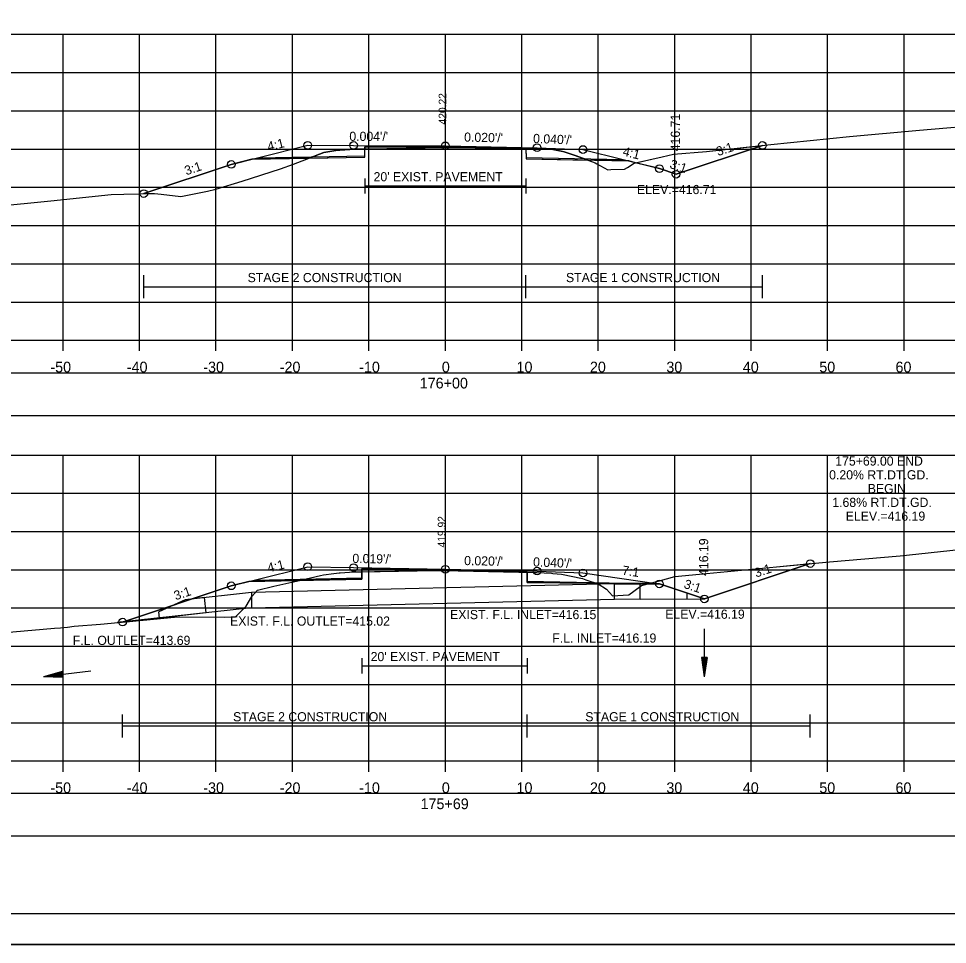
# Model space of a CAD drawing. Extents: x 1376273 to 1384221, y 378927 to 384592.
# Drawn here: x 1378168.6 to 1378290.1, y 382031.9 to 382152.9 of the extents above; entities that cross this region are included whole.
import ezdxf

# ---------------------------------------------------------------- set-up
doc = ezdxf.new("R2010")
doc.units = 0
for name, color, linetype in [('R_Alt Surface', 7, 'Continuous'), ('R_Axis', 7, 'Continuous'), ('R_Axis Annot', 7, 'Continuous'), ('R_Border', 7, 'Continuous'), ('R_Border Notes', 7, 'Continuous'), ('R_Contours', 7, 'Continuous'), ('R_Dimension', 7, 'Continuous'), ('R_Draft', 7, 'Continuous'), ('R_Exist Surface', 7, 'Continuous'), ('R_Fin Surface', 7, 'Continuous'), ('R_Grid', 7, 'Continuous'), ('R_No Plot', 7, 'Continuous'), ('R_Water', 7, 'Continuous'), ('R_Xsect Elev', 7, 'Continuous'), ('R_Xsect Slope', 7, 'Continuous'), ('T_Detection Zones', 7, 'Continuous')]:
    doc.layers.add(name, color=color, linetype=linetype)

msp = doc.modelspace()

# ---------------------------------------------------------------- linework, layer by layer
at = {"layer": 'R_Alt Surface'}
for points in [[(1378199.89, 382134.71), (1378213.91, 382134.99), (1378213.92, 382136.15), (1378224.46, 382136.11), (1378235, 382135.9), (1378235.01, 382134.74), (1378247.73, 382134.48)], [(1378213.92, 382132.03), (1378213.92, 382130.03)], [(1378235, 382132.03), (1378235, 382130.03)], [(1378213.92, 382131.03), (1378235, 382131.03)], [(1378199.47, 382079.51), (1378213.54, 382079.79), (1378213.55, 382080.96), (1378224.46, 382080.75), (1378235.14, 382080.54), (1378235.15, 382079.37), (1378252.33, 382079.03)], [(1378213.55, 382069.3), (1378213.55, 382067.3)], [(1378213.55, 382068.3), (1378235.14, 382068.3)], [(1378235.14, 382069.3), (1378235.14, 382067.3)]]:
    msp.add_lwpolyline(points, dxfattribs=at)
at = {"layer": 'R_Axis'}
for p, q in [((1378074.46, 382110.86), (1378374.46, 382110.86)), ((1378174.46, 382109.46), (1378174.46, 382110.86)), ((1378184.46, 382109.46), (1378184.46, 382110.86)), ((1378194.46, 382109.46), (1378194.46, 382110.86)), ((1378204.46, 382109.46), (1378204.46, 382110.86)), ((1378214.46, 382109.46), (1378214.46, 382110.86)), ((1378224.46, 382109.46), (1378224.46, 382110.86)), ((1378234.46, 382109.46), (1378234.46, 382110.86)), ((1378244.46, 382109.46), (1378244.46, 382110.86)), ((1378254.46, 382109.46), (1378254.46, 382110.86)), ((1378264.46, 382109.46), (1378264.46, 382110.86)), ((1378274.46, 382109.46), (1378274.46, 382110.86)), ((1378284.46, 382109.46), (1378284.46, 382110.86)), ((1378074.46, 382055.86), (1378374.46, 382055.86)), ((1378174.46, 382054.46), (1378174.46, 382055.86)), ((1378184.46, 382054.46), (1378184.46, 382055.86)), ((1378194.46, 382054.46), (1378194.46, 382055.86)), ((1378204.46, 382054.46), (1378204.46, 382055.86)), ((1378214.46, 382054.46), (1378214.46, 382055.86)), ((1378224.46, 382054.46), (1378224.46, 382055.86)), ((1378234.46, 382054.46), (1378234.46, 382055.86)), ((1378244.46, 382054.46), (1378244.46, 382055.86)), ((1378254.46, 382054.46), (1378254.46, 382055.86)), ((1378264.46, 382054.46), (1378264.46, 382055.86)), ((1378274.46, 382054.46), (1378274.46, 382055.86)), ((1378284.46, 382054.46), (1378284.46, 382055.86))]:
    msp.add_line(p, q, dxfattribs=at)
at = {"layer": 'R_Axis Annot'}
for points in [[(1378073.48, 382101.04), (1378375.28, 382101.04), (1378375.28, 382106.56), (1378073.48, 382106.56)], [(1378073.48, 382046.07), (1378375.28, 382046.07), (1378375.28, 382051.59), (1378073.48, 382051.59)]]:
    msp.add_lwpolyline(points, close=True, dxfattribs=at)
at = {"layer": 'R_Border'}
msp.add_line((1378382.64, 382035.86), (1378066.46, 382035.86), dxfattribs=at)
at = {"layer": 'R_Contours'}
for p, q in [((1378213.92, 382135.88), (1378214.33, 382135.89)), ((1378235, 382135.9), (1378235.01, 382134.57)), ((1378206.64, 382134.67), (1378199.16, 382134.52)), ((1378235.01, 382134.57), (1378243.13, 382134.41)), ((1378248.46, 382134.3), (1378243.13, 382134.41)), ((1378249.34, 382134.08), (1378248.46, 382134.3))]:
    msp.add_line(p, q, dxfattribs=at)
for points in [[(1378249.34, 382134.08), (1378252.8, 382134.85), (1378254.29, 382135.17), (1378258.61, 382135.53), (1378265.93, 382136.33), (1378254.64, 382132.57), (1378252.46, 382133.3)], [(1378251.06, 382079.05), (1378252.28, 382079.37), (1378254.48, 382079.98), (1378257.7, 382080.3), (1378267.76, 382081.23), (1378272.19, 382081.67), (1378258.34, 382077.05), (1378252.46, 382079.01), (1378252.28, 382079.04)], [(1378223.7, 382080.77), (1378224.17, 382080.78), (1378233.8, 382080.57), (1378224.46, 382080.75)], [(1378233.8, 382080.57), (1378235.14, 382080.54), (1378235.14, 382080.54)], [(1378235.14, 382080.54), (1378236.02, 382080.52), (1378236.14, 382080.52), (1378236.44, 382080.5), (1378238.35, 382080.41), (1378238.51, 382080.38), (1378239.64, 382080.29), (1378242.41, 382079.7), (1378242.84, 382079.52), (1378244.1, 382079.12), (1378235.15, 382079.21)], [(1378244.1, 382079.12), (1378244.47, 382079), (1378245.53, 382078.31), (1378246.33, 382077.45), (1378248.41, 382077.59), (1378248.48, 382077.59), (1378249.94, 382078.66), (1378250.12, 382078.81), (1378251.06, 382079.05)]]:
    msp.add_lwpolyline(points, close=True, dxfattribs=at)
for points in [[(1378235, 382135.9), (1378224.46, 382136.11), (1378213.92, 382136.15), (1378213.92, 382135.88)], [(1378214.33, 382135.89), (1378224.29, 382136.08), (1378226.13, 382136.05), (1378235, 382135.9)], [(1378235, 382135.9), (1378235, 382135.9)], [(1378243.13, 382134.41), (1378241.42, 382135), (1378240.01, 382135.51), (1378239.63, 382135.58), (1378238.32, 382135.83), (1378236.51, 382135.87), (1378236, 382135.88), (1378235, 382135.9)], [(1378185.02, 382130.04), (1378186.41, 382130.07), (1378187.27, 382129.97), (1378189.88, 382129.66), (1378193.33, 382130.35), (1378194.43, 382130.6), (1378197.89, 382131.66), (1378202.88, 382133.29), (1378204.6, 382133.89), (1378206.64, 382134.67)], [(1378199.16, 382134.52), (1378196.46, 382133.85), (1378185.02, 382130.04)], [(1378199.16, 382134.52), (1378199.16, 382134.52)], [(1378243.13, 382134.41), (1378244.06, 382134.08), (1378244.26, 382133.92), (1378245.73, 382133.16), (1378246.11, 382133.18), (1378247.89, 382133.22), (1378248.27, 382133.43), (1378249.15, 382134.03), (1378249.34, 382134.08)], [(1378248.46, 382134.3), (1378248.46, 382134.3)]]:
    msp.add_lwpolyline(points, dxfattribs=at)
at = {"layer": 'R_Dimension'}
for p, q in [((1378185.02, 382116.36), (1378185.02, 382119.36)), ((1378235, 382116.36), (1378235, 382119.36)), ((1378265.93, 382116.36), (1378265.93, 382119.36)), ((1378185.02, 382117.86), (1378265.93, 382117.86)), ((1378182.24, 382058.94), (1378182.24, 382061.94)), ((1378235.14, 382058.94), (1378235.14, 382061.94)), ((1378272.19, 382058.94), (1378272.19, 382061.94)), ((1378182.24, 382060.44), (1378272.19, 382060.44))]:
    msp.add_line(p, q, dxfattribs=at)
at = {"layer": 'R_Draft'}
msp.add_lwpolyline([(1378246.58, 382079.01), (1378199.1, 382077.88), (1378199.1, 382075.88), (1378246.58, 382077.01), (1378246.58, 382079.01)], dxfattribs=at)
at = {"layer": 'R_Exist Surface'}
for points in [[(1378165.38, 382128.36), (1378172.84, 382129.11), (1378180.76, 382129.91), (1378182.39, 382129.97), (1378186.41, 382130.07), (1378187.27, 382129.97), (1378189.88, 382129.66), (1378193.33, 382130.35), (1378194.43, 382130.6), (1378197.89, 382131.66), (1378202.88, 382133.29), (1378204.6, 382133.89), (1378208.56, 382135.4), (1378210.12, 382135.65), (1378210.68, 382135.73), (1378212.62, 382135.85), (1378212.92, 382135.86), (1378214.33, 382135.89), (1378224.29, 382136.08), (1378226.13, 382136.05), (1378236, 382135.88), (1378236.51, 382135.87), (1378238.32, 382135.83), (1378239.63, 382135.58), (1378240.01, 382135.51), (1378241.42, 382135), (1378244.06, 382134.08), (1378244.26, 382133.92), (1378245.73, 382133.16), (1378246.11, 382133.18), (1378247.89, 382133.22), (1378248.27, 382133.43), (1378249.15, 382134.03), (1378252.8, 382134.85), (1378254.29, 382135.17), (1378258.61, 382135.53), (1378267.02, 382136.45), (1378277.31, 382137.52), (1378286.48, 382138.35), (1378304.87, 382139.89)], [(1378160.9, 382072.15), (1378173.34, 382073.23), (1378174.12, 382073.28), (1378175.04, 382073.36), (1378175.93, 382073.48), (1378179.35, 382073.75), (1378189.48, 382074.69), (1378195.51, 382074.67), (1378197.02, 382074.7), (1378198.4, 382076.1), (1378199.16, 382077.35), (1378199.87, 382078.19), (1378202.03, 382078.7), (1378204.39, 382079.22), (1378205.51, 382079.49), (1378208.15, 382080.12), (1378208.51, 382080.18), (1378209.89, 382080.36), (1378210.59, 382080.46), (1378210.7, 382080.47), (1378212.55, 382080.58), (1378223.19, 382080.76), (1378224.17, 382080.78), (1378236.02, 382080.52), (1378236.14, 382080.52), (1378236.44, 382080.5), (1378238.35, 382080.41), (1378238.51, 382080.38), (1378239.64, 382080.29), (1378242.41, 382079.7), (1378242.84, 382079.52), (1378244.47, 382079), (1378245.53, 382078.31), (1378246.33, 382077.45), (1378248.41, 382077.59), (1378248.48, 382077.59), (1378249.94, 382078.66), (1378250.12, 382078.81), (1378252.28, 382079.37), (1378254.48, 382079.98), (1378257.7, 382080.3), (1378267.76, 382081.23), (1378274.72, 382081.91), (1378283.94, 382082.67), (1378299.39, 382084.33)]]:
    msp.add_lwpolyline(points, dxfattribs=at)
at = {"layer": 'R_Fin Surface'}
for points in [[(1378185.02, 382130.04), (1378196.46, 382133.85), (1378199.89, 382134.71), (1378206.46, 382136.35), (1378212.46, 382136.33), (1378224.46, 382136.28), (1378236.46, 382136.04), (1378242.46, 382135.8), (1378247.73, 382134.48), (1378252.46, 382133.3), (1378254.64, 382132.57), (1378265.93, 382136.33)], [(1378182.24, 382074.02), (1378196.46, 382078.76), (1378199.47, 382079.51), (1378206.46, 382081.26), (1378212.46, 382081.14), (1378224.46, 382080.92), (1378236.46, 382080.68), (1378242.46, 382080.44), (1378252.33, 382079.03), (1378252.46, 382079.01), (1378258.34, 382077.05), (1378272.19, 382081.67)]]:
    msp.add_lwpolyline(points, dxfattribs=at)
at = {"layer": 'R_Grid'}
for p, q in [((1378074.46, 382150.86), (1378374.46, 382150.86)), ((1378174.46, 382110.86), (1378174.46, 382150.86)), ((1378184.46, 382110.86), (1378184.46, 382150.86)), ((1378194.46, 382110.86), (1378194.46, 382150.86)), ((1378204.46, 382110.86), (1378204.46, 382150.86)), ((1378214.46, 382110.86), (1378214.46, 382150.86)), ((1378224.46, 382110.86), (1378224.46, 382150.86)), ((1378234.46, 382110.86), (1378234.46, 382150.86)), ((1378244.46, 382110.86), (1378244.46, 382150.86)), ((1378254.46, 382110.86), (1378254.46, 382150.86)), ((1378264.46, 382110.86), (1378264.46, 382150.86)), ((1378274.46, 382110.86), (1378274.46, 382150.86)), ((1378284.46, 382110.86), (1378284.46, 382150.86)), ((1378074.46, 382145.86), (1378374.46, 382145.86)), ((1378074.46, 382140.86), (1378374.46, 382140.86)), ((1378074.46, 382135.86), (1378374.46, 382135.86)), ((1378074.46, 382130.86), (1378374.46, 382130.86)), ((1378074.46, 382125.86), (1378374.46, 382125.86)), ((1378074.46, 382120.86), (1378374.46, 382120.86)), ((1378074.46, 382115.86), (1378374.46, 382115.86)), ((1378074.46, 382110.86), (1378374.46, 382110.86)), ((1378074.46, 382095.86), (1378374.46, 382095.86)), ((1378174.46, 382055.86), (1378174.46, 382095.86)), ((1378184.46, 382055.86), (1378184.46, 382095.86)), ((1378194.46, 382055.86), (1378194.46, 382095.86)), ((1378204.46, 382055.86), (1378204.46, 382095.86)), ((1378214.46, 382055.86), (1378214.46, 382095.86)), ((1378224.46, 382055.86), (1378224.46, 382095.86)), ((1378234.46, 382055.86), (1378234.46, 382095.86)), ((1378244.46, 382055.86), (1378244.46, 382095.86)), ((1378254.46, 382055.86), (1378254.46, 382095.86)), ((1378264.46, 382055.86), (1378264.46, 382095.86)), ((1378274.46, 382055.86), (1378274.46, 382095.86)), ((1378284.46, 382055.86), (1378284.46, 382095.86)), ((1378074.46, 382090.86), (1378374.46, 382090.86)), ((1378074.46, 382085.86), (1378374.46, 382085.86)), ((1378074.46, 382080.86), (1378374.46, 382080.86)), ((1378074.46, 382075.86), (1378374.46, 382075.86)), ((1378074.46, 382070.86), (1378374.46, 382070.86)), ((1378074.46, 382065.86), (1378374.46, 382065.86)), ((1378074.46, 382060.86), (1378374.46, 382060.86)), ((1378074.46, 382055.86), (1378374.46, 382055.86))]:
    msp.add_line(p, q, dxfattribs=at)
at = {"layer": 'R_No Plot'}
msp.add_line((1378054.06, 382031.88), (1378387.39, 382031.88), dxfattribs=at)
for points in [[(1378054.05, 382245.21), (1378387.39, 382245.21), (1378387.39, 382031.88), (1378054.05, 382031.88)], [(1378300.38, 382241.32), (1378300.38, 382231.44), (1378336.11, 382231.44), (1378336.11, 382228.52), (1378359.31, 382228.52), (1378359.31, 382204.19), (1378382.64, 382204.19), (1378382.64, 382035.86), (1378066.46, 382035.86), (1378066.46, 382241.32)]]:
    msp.add_lwpolyline(points, close=True, dxfattribs=at)
for points in [[(1378199.16, 382134.52), (1378213.91, 382134.82), (1378213.92, 382136.15), (1378224.46, 382136.11), (1378235, 382135.9), (1378235.01, 382134.57), (1378248.46, 382134.3)], [(1378198.75, 382079.33), (1378213.54, 382079.62), (1378213.55, 382080.96), (1378224.46, 382080.75), (1378235.14, 382080.54), (1378235.15, 382079.21), (1378252.28, 382079.04)]]:
    msp.add_lwpolyline(points, dxfattribs=at)
for centre in [(1378206.46, 382136.35), (1378212.46, 382136.33), (1378224.46, 382136.28), (1378236.46, 382136.04), (1378242.46, 382135.8), (1378265.93, 382136.33), (1378196.46, 382133.85), (1378252.46, 382133.3), (1378254.64, 382132.57), (1378254.64, 382132.57), (1378185.02, 382130.04), (1378206.46, 382081.26), (1378212.46, 382081.14), (1378272.19, 382081.67), (1378224.46, 382080.92), (1378236.46, 382080.68), (1378242.46, 382080.44), (1378196.46, 382078.76), (1378252.46, 382079.01), (1378258.34, 382077.05), (1378258.34, 382077.05), (1378182.24, 382074.02)]:
    msp.add_circle(centre, 0.5, dxfattribs=at)
at = {"layer": 'R_Water'}
for p, q in [((1378199.1, 382077.88), (1378190.45, 382076.93)), ((1378246.58, 382079.01), (1378252.46, 382079.03)), ((1378249.96, 382079.02), (1378252.46, 382079.03)), ((1378249.96, 382077.02), (1378249.96, 382079.02)), ((1378252.46, 382079.03), (1378256.09, 382077.83)), ((1378190.45, 382076.93), (1378186.98, 382075.34)), ((1378192.94, 382077.21), (1378190.45, 382076.93)), ((1378193.16, 382075.22), (1378192.94, 382077.21)), ((1378246.58, 382077.01), (1378258.4, 382077.05)), ((1378249.96, 382077.02), (1378256.09, 382077.04)), ((1378256.09, 382077.04), (1378256.09, 382077.83)), ((1378199.1, 382075.88), (1378181.52, 382073.96)), ((1378187.07, 382074.55), (1378186.98, 382075.34)), ((1378193.16, 382075.22), (1378187.07, 382074.55)), ((1378258.33, 382073.13), (1378258.33, 382066.88)), ((1378257.96, 382069.38), (1378258.33, 382066.88)), ((1378258.71, 382069.38), (1378257.96, 382069.38)), ((1378258.02, 382069.38), (1378258.33, 382067.29)), ((1378258.09, 382069.38), (1378258.33, 382067.72)), ((1378258.15, 382069.38), (1378258.33, 382068.14)), ((1378258.21, 382069.38), (1378258.33, 382068.56)), ((1378258.28, 382069.38), (1378258.33, 382068.98)), ((1378258.71, 382069.38), (1378258.33, 382066.88)), ((1378258.46, 382069.38), (1378258.33, 382068.56)), ((1378258.58, 382069.38), (1378258.33, 382067.72)), ((1378258.65, 382069.38), (1378258.33, 382067.29)), ((1378258.52, 382069.38), (1378258.33, 382068.14)), ((1378258.39, 382069.38), (1378258.33, 382068.98)), ((1378178.09, 382067.59), (1378171.88, 382066.88)), ((1378174.32, 382067.54), (1378171.88, 382066.88)), ((1378174.33, 382067.47), (1378172.3, 382066.92)), ((1378174.34, 382067.41), (1378172.72, 382066.97)), ((1378174.39, 382066.92), (1378172.72, 382066.97)), ((1378174.34, 382067.35), (1378173.14, 382067.02)), ((1378174.39, 382066.98), (1378173.14, 382067.02)), ((1378174.35, 382067.28), (1378173.56, 382067.07)), ((1378174.38, 382067.04), (1378173.56, 382067.07)), ((1378174.36, 382067.22), (1378173.97, 382067.12)), ((1378174.37, 382067.1), (1378173.97, 382067.12)), ((1378174.41, 382066.79), (1378174.32, 382067.54)), ((1378174.41, 382066.79), (1378171.88, 382066.88)), ((1378174.4, 382066.85), (1378172.3, 382066.92))]:
    msp.add_line(p, q, dxfattribs=at)
at = {"layer": 'T_Detection Zones'}
for p, q in [((1378208.56, 382135.4), (1378206.64, 382134.67)), ((1378210.12, 382135.65), (1378208.56, 382135.4)), ((1378210.68, 382135.73), (1378210.12, 382135.65)), ((1378213.92, 382135.88), (1378212.92, 382135.86))]:
    msp.add_line(p, q, dxfattribs=at)
for points in [[(1378206.64, 382134.67), (1378213.91, 382134.82), (1378213.92, 382135.88)], [(1378212.92, 382135.86), (1378212.62, 382135.85), (1378210.68, 382135.73)]]:
    msp.add_lwpolyline(points, dxfattribs=at)
for points in [[(1378205.39, 382079.46), (1378205.51, 382079.49), (1378208.15, 382080.12), (1378208.51, 382080.18), (1378209.89, 382080.36), (1378210.59, 382080.46), (1378210.7, 382080.47), (1378212.55, 382080.58), (1378213.54, 382080.6), (1378213.54, 382079.62)], [(1378213.54, 382080.6), (1378223.19, 382080.76), (1378223.7, 382080.77), (1378213.55, 382080.96)], [(1378182.24, 382074.02), (1378189.48, 382074.69), (1378195.51, 382074.67), (1378197.02, 382074.7), (1378198.4, 382076.1), (1378199.16, 382077.35), (1378199.87, 382078.19), (1378202.03, 382078.7), (1378204.39, 382079.22), (1378205.39, 382079.46), (1378198.75, 382079.33), (1378196.46, 382078.76)]]:
    msp.add_lwpolyline(points, close=True, dxfattribs=at)

# ---------------------------------------------------------------- texts
at = {"layer": 'R_Alt Surface'}
for p in [(1378215.07, 382131.64), (1378214.69, 382068.91)]:
    msp.add_text("20' EXIST. PAVEMENT", height=1.2, dxfattribs=at).set_placement(p)
at = {"layer": 'R_Axis Annot'}
for s, p in [('-50', (1378172.8, 382106.66)), ('-40', (1378182.8, 382106.66)), ('-30', (1378192.8, 382106.66)), ('-20', (1378202.8, 382106.66)), ('-10', (1378213.19, 382106.66)), ('0', (1378224, 382106.66)), ('10', (1378233.77, 382106.66)), ('20', (1378243.37, 382106.66)), ('30', (1378253.37, 382106.66)), ('40', (1378263.37, 382106.66)), ('50', (1378273.37, 382106.66)), ('60', (1378283.34, 382106.66)), ('176+00', (1378221.11, 382104.56)), ('-50', (1378172.8, 382051.66)), ('-40', (1378182.8, 382051.66)), ('-30', (1378192.8, 382051.66)), ('-20', (1378202.8, 382051.66)), ('-10', (1378213.19, 382051.66)), ('0', (1378224, 382051.66)), ('10', (1378233.77, 382051.66)), ('20', (1378243.37, 382051.66)), ('30', (1378253.37, 382051.66)), ('40', (1378263.37, 382051.66)), ('50', (1378273.37, 382051.66)), ('60', (1378283.34, 382051.66)), ('175+69', (1378221.22, 382049.56))]:
    msp.add_text(s, height=1.4, dxfattribs=at).set_placement(p)
at = {"layer": 'R_Border Notes'}
for s, p in [('ELEV.=416.71', (1378249.52, 382129.97)), ('EXIST. F.L. INLET=416.15', (1378225.08, 382074.4)), ('ELEV.=416.19', (1378253.22, 382074.45)), ('EXIST. F.L. OUTLET=415.02', (1378196.3, 382073.55)), ('F.L. OUTLET=413.69', (1378175.73, 382071.03)), ('F.L. INLET=416.19', (1378238.45, 382071.33))]:
    msp.add_text(s, height=1.2, dxfattribs=at).set_placement(p)
at = {"layer": 'R_Dimension'}
for s, p in [('STAGE 2 CONSTRUCTION', (1378198.6, 382118.46)), ('STAGE 1 CONSTRUCTION', (1378240.24, 382118.46)), ('STAGE 2 CONSTRUCTION', (1378196.7, 382061.04)), ('STAGE 1 CONSTRUCTION', (1378242.76, 382061.04))]:
    msp.add_text(s, height=1.2, dxfattribs=at).set_placement(p)
at = {"layer": 'R_No Plot'}
for s, p in [('416.71', (1378255.14, 382135.57)), ('416.19', (1378258.84, 382080.05))]:
    msp.add_text(s, height=1.2, rotation=90, dxfattribs=at).set_placement(p)
at = {"layer": 'R_Xsect Elev'}
for s, height, rotation, p in [('420.22', 1, 90, (1378224.59, 382139.08)), ('416.71', 1.2, 90, (1378255.14, 382135.57)), ('175+69.00 END', 1.2, 360, (1378275.46, 382094.47)), ('0.20% RT.DT.GD.', 1.2, 360, (1378274.66, 382092.67)), ('BEGIN', 1.2, 360, (1378279.71, 382090.87)), ('1.68% RT.DT.GD.', 1.2, 360, (1378275.07, 382089.07)), ('419.92', 1, 90, (1378224.47, 382083.78)), ('ELEV.=416.19', 1.2, 360, (1378276.83, 382087.27)), ('416.19', 1.2, 90, (1378258.84, 382080.05))]:
    msp.add_text(s, height=height, rotation=rotation, dxfattribs=at).set_placement(p)
at = {"layer": 'R_Xsect Slope'}
for s, rotation, p in [("0.004'/'", 359.7817, (1378211.9, 382136.93)), ("0.020'/'", 358.8542, (1378226.91, 382136.83)), ("0.040'/'", 357.7094, (1378235.92, 382136.66)), ('4:1', 14.0362, (1378201.34, 382135.58)), ('3:1', 18.4349, (1378260.13, 382134.93)), ('4:1', 345.9638, (1378247.58, 382135.03)), ('3:1', 18.4349, (1378190.58, 382132.42)), ('3:1', 341.5651, (1378253.71, 382133.41)), ("0.019'/'", 358.9361, (1378212.29, 382081.75)), ('4:1', 14.0362, (1378201.34, 382080.49)), ("0.020'/'", 358.8542, (1378226.91, 382081.47)), ("0.040'/'", 357.7094, (1378235.92, 382081.3)), ('3:1', 18.4349, (1378265.11, 382079.83)), ('7:1', 351.8699, (1378247.53, 382080.22)), ('3:1', 341.5651, (1378255.56, 382078.51)), ('3:1', 18.4349, (1378189.19, 382076.86))]:
    msp.add_text(s, height=1.2, rotation=rotation, dxfattribs=at).set_placement(p)

doc.saveas('drawing.dxf')
